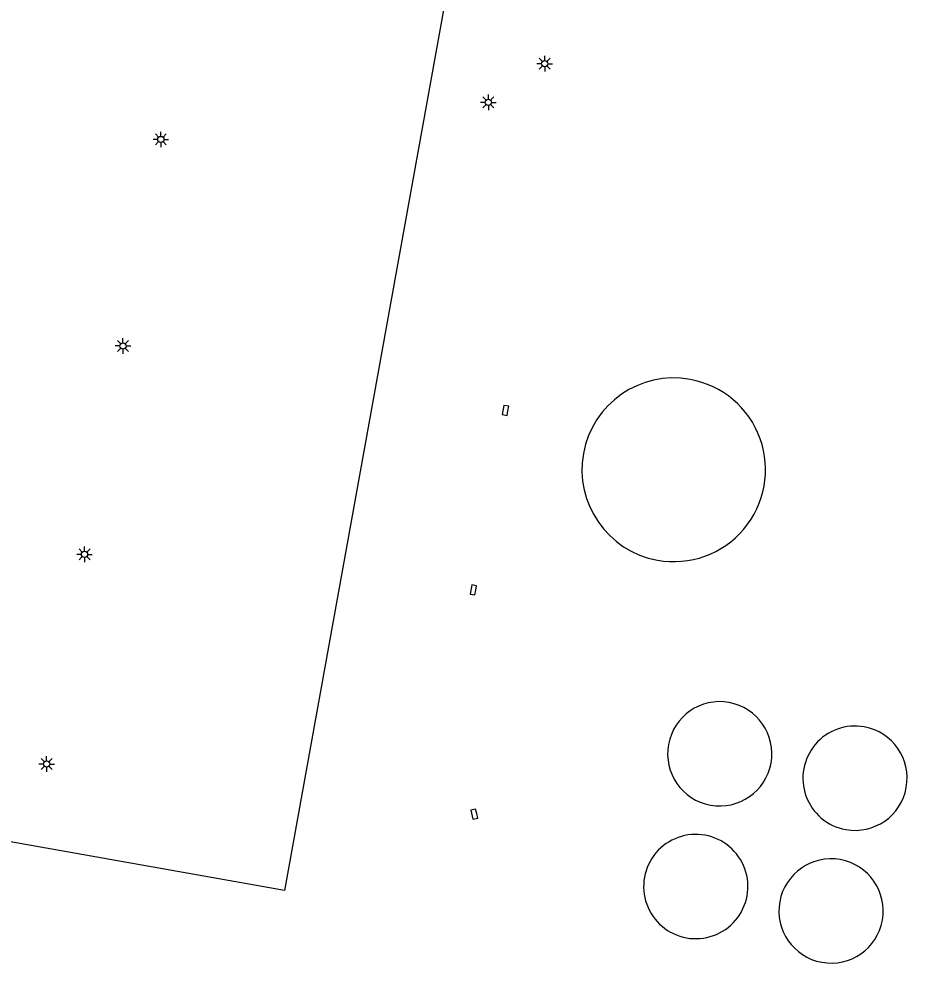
# Model space of a CAD drawing. Extents: x 130998 to 133001, y 398999 to 403002.
# Drawn here: x 132259.4 to 132330.8, y 399068.9 to 399144.8 of the extents above; entities that cross this region are included whole.
import ezdxf

# ---------------------------------------------------------------- set-up
doc = ezdxf.new("R2010")
doc.units = 0
for name, color, linetype in [('gg-bbg-opslagtank', 7, 'Continuous'), ('gt-bbg-plantopografie pand', 7, 'Continuous'), ('gt-symb-kolk', 7, 'Continuous'), ('gt-symb-lichtmast', 7, 'Continuous')]:
    doc.layers.add(name, color=color, linetype=linetype)

# ---------------------------------------------------------------- blocks, each defined once
blk = doc.blocks.new('gt0-KOLK')
at = {"layer": 'gt-symb-kolk'}
blk.add_lwpolyline([(0, 0), (0.375, 0), (0.375, 0.4), (-0.375, 0.4), (-0.375, 0), (0, 0)], dxfattribs=at)
blk = doc.blocks.new('gt0-LMAST')
at = {"layer": 'gt-symb-lichtmast'}
for p, q in [((-0.182, 0.173), (-0.447, 0.438)), ((-0.005, 0.246), (-0.005, 0.621)), ((0.172, 0.173), (0.437, 0.438)), ((-0.255, -0.004), (-0.63, -0.004)), ((-0.182, -0.181), (-0.447, -0.446)), ((-0.005, -0.254), (-0.005, -0.629)), ((0.437, -0.446), (0.172, -0.181)), ((0.245, -0.004), (0.62, -0.004))]:
    blk.add_line(p, q, dxfattribs=at)
blk.add_circle((-0.005, -0.004), 0.25, dxfattribs=at)

msp = doc.modelspace()

# ---------------------------------------------------------------- linework, layer by layer
at = {"layer": 'gg-bbg-opslagtank'}
for centre, radius, start, end in [((132312.058, 399108.573), 7.383, 79.75173, 259.74547), ((132312.058, 399108.573), 7.383, 259.74547, 79.75173), ((132315.756, 399085.744), 4.192, 79.74894, 259.74894), ((132315.756, 399085.744), 4.192, 259.74894, 79.74894), ((132326.634, 399083.779), 4.192, 79.73428, 259.75016), ((132326.634, 399083.779), 4.192, 259.75016, 79.73428), ((132313.828, 399075.074), 4.192, 79.75567, 259.77155), ((132313.829, 399075.073), 4.192, 259.7581, 79.76912), ((132324.707, 399073.108), 4.192, 79.74894, 259.74894), ((132324.707, 399073.108), 4.192, 259.74894, 79.74894)]:
    msp.add_arc(centre, radius, start, end, dxfattribs=at)
at = {"layer": 'gt-bbg-plantopografie pand'}
msp.add_lwpolyline([(132293.625, 399145.961), (132280.745, 399074.74), (132219.145, 399085.675), (132232.054, 399157.235)], dxfattribs=at)

# ---------------------------------------------------------------- block references
at = {"layer": 'gt-symb-kolk'}
for p, rotation in [((132298.717, 399113.312), 79.80279442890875), ((132296.136, 399098.885), 79.85920685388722), ((132296.207, 399080.935), 102.8829794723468)]:
    msp.add_blockref('gt0-KOLK', p, dxfattribs=dict(at, rotation=rotation))
at = {"layer": 'gt-symb-lichtmast'}
for p in [(132301.687, 399141.217), (132297.157, 399138.109), (132270.81, 399135.129), (132267.766, 399118.529), (132264.672, 399101.776), (132261.628, 399084.92)]:
    msp.add_blockref('gt0-LMAST', p, dxfattribs=at)

doc.saveas('drawing.dxf')
